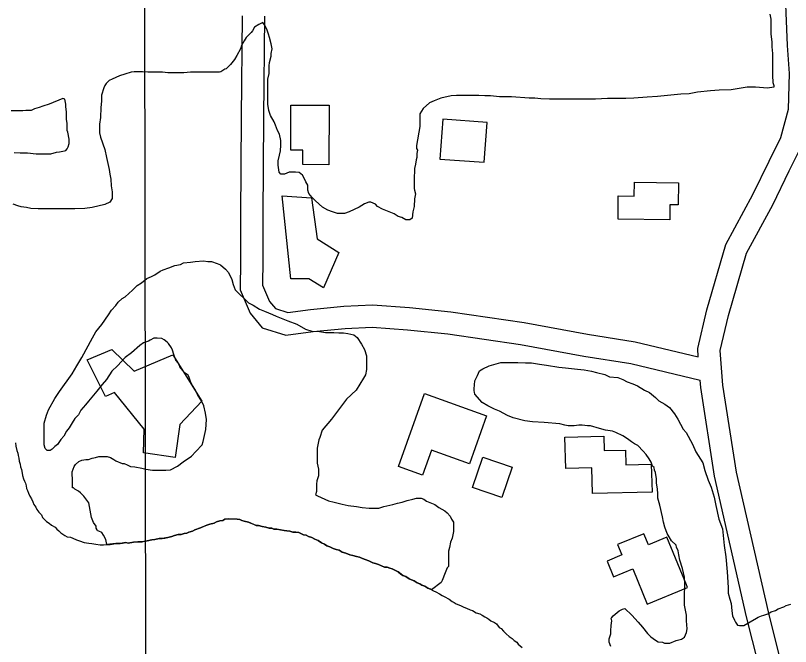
# Model space of a CAD drawing. Extents: x 3313447 to 3351316, y 703786 to 729172.
# Drawn here: x 3327919 to 3328960, y 712667 to 713515 of the extents above; entities that cross this region are included whole.
import ezdxf

# ---------------------------------------------------------------- set-up
doc = ezdxf.new("R2010")
doc.units = 0
for name, color, linetype in [('V-BLDG-OTLN', 7, 'Continuous'), ('V-GRID-MAJR', 7, 'Continuous'), ('V-ROAD-CNTR', 7, 'Continuous'), ('V-SITE-VEGE', 7, 'Continuous'), ('V-TOPO-SHOR', 7, 'Continuous')]:
    doc.layers.add(name, color=color, linetype=linetype)

msp = doc.modelspace()

# ---------------------------------------------------------------- linework, layer by layer
at = {"layer": 'V-BLDG-OTLN'}
for points in [[(3328340.4, 713394), (3328340.3, 713314.2), (3328305, 713314.3), (3328305, 713333.7), (3328289.1, 713333.7), (3328289.2, 713394.1)], [(3328552.9, 713370.8), (3328493.4, 713375.2), (3328489.4, 713321.8), (3328548.9, 713317.4)], [(3328750.7, 713290.7), (3328809.9, 713289.9), (3328809.5, 713260.2), (3328798.4, 713260.3), (3328798.1, 713239.9), (3328728.7, 713240.8), (3328729.1, 713272.3), (3328750.5, 713272)], [(3328316.9, 713269.6), (3328324.5, 713214.7), (3328353.6, 713196.1), (3328332.8, 713148.5), (3328313.5, 713161), (3328288.9, 713160.6), (3328277.5, 713272.3)], [(3328091.9, 712958.9), (3328052.3, 713008), (3328040.1, 713002.7), (3328015.5, 713051.9), (3328048.5, 713065.9), (3328078.7, 713036.6), (3328130.5, 713058.8), (3328169.3, 712996.5), (3328140.1, 712965.1), (3328133.9, 712920.6), (3328091.3, 712926.9)], [(3328468.8, 713006.6), (3328552, 712976.6), (3328529, 712912.4), (3328478.2, 712930.7), (3328466.2, 712897.1), (3328433.6, 712908.8)], [(3328657.4, 712948.2), (3328709.5, 712949.5), (3328709.9, 712929.9), (3328738.6, 712930.6), (3328739.1, 712910.9), (3328773.4, 712911.7), (3328774.4, 712874.1), (3328694.2, 712872.1), (3328693.4, 712906.9), (3328658.5, 712906)], [(3328586.5, 712907.9), (3328572.5, 712866.8), (3328533.1, 712880.2), (3328547, 712921.3)], [(3328820.8, 712749.5), (3328794.5, 712813.5), (3328769.6, 712803.3), (3328763.4, 712818.3), (3328727.9, 712803.7), (3328733.7, 712789.7), (3328714, 712781.6), (3328722.7, 712760.4), (3328748.5, 712771), (3328767.9, 712723.8), (3328822.2, 712746.1)]]:
    msp.add_lwpolyline(points, close=True, dxfattribs=at)
at = {"layer": 'V-GRID-MAJR'}
msp.add_line((3328098.9, 709181.3), (3328090.9, 715239.9), dxfattribs=at)
at = {"layer": 'V-ROAD-CNTR'}
for points in [[(3328836.6, 713056.1), (3328835.8, 713067), (3328848.1, 713119.2), (3328873.4, 713207), (3328909.8, 713274.2), (3328931.8, 713319.1), (3328947.5, 713350.5), (3328957.7, 713388.7), (3328959.3, 713436.7), (3328956.4, 713474.4), (3328951.3, 713595.4), (3328936.5, 713813.2), (3328931.6, 713937.6)], [(3328223.9, 713514.1), (3328222.4, 713377.9), (3328221.5, 713244.6), (3328221.4, 713185.9), (3328221, 713146.2), (3328234.5, 713114.8), (3328250.8, 713094.8), (3328282.3, 713085.1), (3328319.1, 713089.8), (3328362.2, 713094.1), (3328398.4, 713095.7), (3328445.9, 713092.4), (3328500.2, 713086.8), (3328597.5, 713072.4), (3328682.8, 713056.7), (3328746.1, 713046.8), (3328839, 713024.7)], [(3328253.9, 713513.8), (3328252.4, 713377.7), (3328251.5, 713244.5), (3328251.4, 713185.7), (3328251.1, 713152.2), (3328260.4, 713130.5), (3328268.3, 713120.8), (3328284.9, 713115.7), (3328315.7, 713119.6), (3328360.1, 713124.1), (3328398.8, 713125.7), (3328448.5, 713122.3), (3328503.9, 713116.6), (3328602.4, 713102), (3328687.8, 713086.3), (3328751.9, 713076.3), (3328836.6, 713056.1)], [(3328946.7, 712650.1), (3328930.7, 712713.5), (3328888, 712901.1), (3328869.6, 713018.1), (3328866.1, 713064.7), (3328877.1, 713111.6), (3328901.3, 713195.5), (3328936.5, 713260.4), (3328958.7, 713305.8), (3328975.7, 713339.8), (3328987.6, 713384.3), (3328989.4, 713437.4), (3328987.9, 713455.8)], [(3328917.6, 712642.8), (3328901.5, 712706.5), (3328858.5, 712895.4), (3328839.8, 713014.6), (3328839, 713024.7)]]:
    msp.add_lwpolyline(points, dxfattribs=at)
at = {"layer": 'V-SITE-VEGE'}
for points in [[(3328932.8, 713516.5), (3328934.1, 713509.9), (3328934.1, 713489.6), (3328935.5, 713479.1), (3328935.5, 713472.6), (3328936.1, 713463.4), (3328936.2, 713433.9), (3328936.8, 713424.7), (3328938.1, 713420.8), (3328938.1, 713418.2), (3328929.6, 713416.9), (3328913.2, 713418.2), (3328902.1, 713418.2), (3328880.5, 713414.9), (3328864.8, 713414.2), (3328853, 713413.5), (3328835.3, 713411.5), (3328824.1, 713409.6), (3328813, 713408.9), (3328781.6, 713405.6), (3328767.8, 713404.9), (3328750.1, 713403.6), (3328739, 713402.9), (3328714.7, 713402.9), (3328698.3, 713402.2), (3328636.8, 713402.2)], [(3328636.8, 713402.2), (3328625, 713402.8), (3328617.1, 713403.5), (3328609.2, 713403.5), (3328585.6, 713405.4), (3328569.3, 713405.4), (3328557.5, 713406.7), (3328549.6, 713406.7), (3328541.8, 713407.3), (3328511.6, 713407.3), (3328504.4, 713406.6), (3328490.6, 713403.4), (3328481.5, 713400.1), (3328475.6, 713397.4), (3328467.1, 713389.6), (3328464.5, 713386.3), (3328462.5, 713382.4), (3328462.5, 713365.3), (3328457.9, 713339.8), (3328458, 713335.8), (3328459.3, 713333.9), (3328458.6, 713329.3), (3328458.6, 713324), (3328457.3, 713320.8), (3328456.7, 713314.9), (3328455.4, 713309), (3328455.4, 713303.7), (3328454.7, 713299.1), (3328454.7, 713282.1), (3328455.4, 713280.1), (3328456.7, 713274.9), (3328455.4, 713268.3), (3328454.7, 713257.9), (3328452.8, 713250.7), (3328452.1, 713242.1), (3328448.9, 713240.2), (3328443.6, 713240.2), (3328438.4, 713243.4), (3328433.1, 713244.7), (3328427.9, 713248), (3328412.2, 713254.6), (3328405.6, 713257.8), (3328403, 713261.1), (3328396.4, 713263.7), (3328393.8, 713263.7), (3328387.9, 713261.7), (3328380.7, 713257.1), (3328367.6, 713250.6), (3328361.1, 713248.6), (3328351.9, 713248.6), (3328345.3, 713250.6), (3328338.8, 713253.2), (3328331.6, 713257.1), (3328322.4, 713265.6), (3328317.8, 713270.2), (3328313.2, 713275.4), (3328311.9, 713280), (3328311.9, 713286.6), (3328309.3, 713291.1), (3328306.6, 713297), (3328304.7, 713300.3), (3328300.1, 713303.6), (3328295.5, 713304.2), (3328287, 713304.2), (3328280.4, 713301.6), (3328275.8, 713301.6), (3328273.2, 713304.2), (3328271.9, 713313.4), (3328271.9, 713319.3), (3328273.8, 713327.1), (3328275.2, 713333), (3328275.8, 713340.3), (3328275.8, 713346.8), (3328273.8, 713355.3), (3328271.2, 713359.9), (3328268.6, 713367.1), (3328266.6, 713371.7), (3328262, 713380.2), (3328259.4, 713386.8), (3328258.1, 713395.3), (3328258, 713429.3), (3328260, 713436.6), (3328260, 713447), (3328260.6, 713451.6), (3328262.6, 713460.1), (3328262.6, 713463.4), (3328263.9, 713470), (3328262.6, 713476.5), (3328260.6, 713485), (3328259.3, 713489.6), (3328257.3, 713494.9), (3328254.7, 713500.8), (3328251.4, 713505.3), (3328246.2, 713502.7), (3328240.3, 713498.8), (3328237.7, 713494.2), (3328235.7, 713491.6), (3328229.1, 713485), (3328226.5, 713480.4), (3328222.6, 713474.5), (3328221.3, 713469.9)], [(3328221.3, 713469.9), (3328216.7, 713460.8), (3328213.5, 713455.5), (3328208.2, 713449), (3328202.3, 713443.1), (3328200.4, 713442.4), (3328195.1, 713439.1), (3328193.2, 713438.5), (3328154.5, 713438.4), (3328145.3, 713437.8), (3328123.7, 713437.7), (3328116.5, 713438.4), (3328096.8, 713438.4), (3328089.6, 713439), (3328078.5, 713439), (3328074.6, 713438.3), (3328066, 713435.7), (3328058.8, 713433.7), (3328049, 713429.1), (3328045.1, 713427.2), (3328041.2, 713423.2), (3328039.2, 713420.6), (3328037.9, 713417.3), (3328034.6, 713407.5), (3328034.6, 713399.6), (3328034, 713391.1), (3328033.3, 713377.4), (3328032, 713368.8), (3328032.1, 713357.1), (3328033.4, 713351.2), (3328039.3, 713334.8), (3328041.3, 713323.7), (3328045.2, 713307.9), (3328045.9, 713301.4), (3328047.2, 713294.8), (3328047.8, 713285.7), (3328049.2, 713277.8), (3328049.2, 713268.6), (3328045.9, 713264), (3328039.4, 713260.8), (3328022.3, 713256.8), (3328012.5, 713255.5), (3327998.7, 713254.8), (3327949.6, 713254.8), (3327939.8, 713255.4), (3327933.9, 713256.7), (3327926.7, 713257.4), (3327922.1, 713258.7), (3327916.2, 713261.3)], [(3327917.4, 713330.7), (3327925.3, 713330.1), (3327935.1, 713330.1), (3327946.9, 713328.8), (3327966.6, 713328.8), (3327974.4, 713330.8), (3327978.4, 713331.5), (3327984.9, 713332.8), (3327986.9, 713333.4), (3327988.8, 713335.4), (3327990.1, 713338), (3327991.4, 713342.6), (3327991.4, 713348.5), (3327989.5, 713357.7), (3327988.8, 713360.3), (3327988.8, 713369.5), (3327987.5, 713375.4), (3327987.5, 713385.2), (3327986.8, 713391.7), (3327986.8, 713395.7), (3327985.5, 713402.2), (3327982.9, 713402.9), (3327964.5, 713395.7), (3327956, 713393), (3327950.8, 713391.1), (3327944.9, 713389.1), (3327940.3, 713387.1), (3327933.1, 713387.1), (3327929.2, 713386.4), (3327913.4, 713386.4)], [(3328035.7, 713018.9), (3328028.5, 713009.7), (3328023.9, 713004.4), (3328017.4, 712996.6), (3328013.4, 712991.3), (3328006.9, 712984.1), (3328003.6, 712978.2), (3327999.1, 712973), (3327995.1, 712967.1), (3327991.2, 712960.5), (3327987.9, 712955.9), (3327984, 712949.4), (3327980.1, 712944.8), (3327975.5, 712938.2), (3327972.2, 712935.6), (3327968.3, 712931.7), (3327965.7, 712930.3), (3327961.7, 712930.3), (3327959.1, 712933), (3327957.8, 712937.5), (3327957.8, 712967), (3327961, 712977.5), (3327963.7, 712984.7), (3327972.2, 712999.8), (3327978.1, 713009.6), (3327995.1, 713033.2), (3328001.6, 713043.7), (3328008.1, 713054.9), (3328022.5, 713081.7), (3328027.1, 713089.6), (3328035, 713099.4), (3328044.1, 713112.6), (3328048.1, 713118.5), (3328053.9, 713125), (3328057.2, 713129.6), (3328062.5, 713134.2), (3328066.4, 713136.8), (3328076.2, 713145.4), (3328082.7, 713151.9), (3328088.6, 713155.2), (3328095.8, 713161.1), (3328101.7, 713163.7), (3328106.3, 713166.3), (3328113.5, 713170.9), (3328117.5, 713172.9), (3328125.3, 713175.5), (3328133.2, 713178.8), (3328141, 713180.1), (3328145, 713182.1), (3328154.1, 713183.4), (3328160.7, 713184.1), (3328171.8, 713184.8), (3328177.7, 713184.1), (3328182.3, 713184.1), (3328190.2, 713181.5), (3328194.8, 713179.5), (3328201.3, 713173.6), (3328205.3, 713169.1), (3328209.8, 713159.9), (3328211.8, 713153.3), (3328214.4, 713146.1), (3328232.2, 713128.5), (3328238.7, 713125.2), (3328247.2, 713120), (3328253.8, 713117.3), (3328264.3, 713112.8), (3328269.5, 713110.8), (3328285.2, 713104.3), (3328297, 713099.7), (3328308.8, 713093.2), (3328317.4, 713090.5), (3328327.8, 713089.9), (3328335.7, 713088.6), (3328346.9, 713088.6), (3328353.4, 713088), (3328360, 713088), (3328365.9, 713087.3), (3328373.7, 713085.4), (3328378.3, 713082.1), (3328384.2, 713072.9), (3328388.1, 713065.7), (3328390.8, 713057.2), (3328390.8, 713038.8), (3328389.5, 713031.6), (3328386.9, 713027.1), (3328377.1, 713011.3), (3328364, 712998.9), (3328348.9, 712979.2), (3328343.7, 712972), (3328331.3, 712957.6), (3328328, 712947.7), (3328326.7, 712944.4), (3328324.7, 712933.3), (3328324.7, 712913), (3328326.1, 712905.1), (3328326.1, 712896), (3328324.1, 712889.4), (3328323.5, 712884.8), (3328323.5, 712875), (3328322.2, 712870.4), (3328324.8, 712869.1)], [(3328129.2, 712814.5), (3328123.7, 712813.2), (3328116.1, 712811.9), (3328112, 712811.9), (3328106.5, 712810.6), (3328102.3, 712810), (3328096.1, 712808.7), (3328089.2, 712807.4), (3328083.7, 712807.5), (3328077.5, 712806.9), (3328070.6, 712805.6), (3328067.2, 712806.4), (3328059.6, 712805.1), (3328054.1, 712805.2), (3328041.8, 712804), (3328040.5, 712810.5), (3328037.2, 712816.4), (3328035.2, 712819.7), (3328031.3, 712821.6), (3328029.3, 712822.3), (3328028.7, 712823.6), (3328027.4, 712825.6), (3328027.4, 712828.2), (3328024.1, 712833.4), (3328021.5, 712840), (3328017.5, 712859.6), (3328010.9, 712868.8), (3328006.4, 712873.4), (3328003.7, 712875.3), (3327999.1, 712878), (3327997.2, 712879.9), (3327995.9, 712879.9), (3327995.9, 712893), (3327995.2, 712897), (3327995.2, 712901.5), (3327997.8, 712908.8), (3327999.8, 712911.4), (3328004.3, 712915.3), (3328008.3, 712917.3), (3328013.5, 712917.9), (3328017.4, 712917.9), (3328022, 712919.9), (3328026.6, 712920.6), (3328031.2, 712921.9), (3328038.4, 712921.9), (3328042.3, 712921.9), (3328046.9, 712920.6), (3328051.5, 712918), (3328054.1, 712916), (3328062.7, 712912.7), (3328065.3, 712912.7), (3328069.2, 712910.8), (3328073.8, 712908.8), (3328079.7, 712908.2), (3328088.9, 712906.2), (3328094.1, 712904.9), (3328103.3, 712903.6), (3328121, 712903.6), (3328127.5, 712904.3), (3328136.7, 712908.9), (3328144.6, 712914.8), (3328155.7, 712922.7), (3328161.6, 712928.6), (3328170.1, 712937.7), (3328171.4, 712942.3), (3328174.7, 712958.1), (3328176, 712971.8), (3328174.6, 712980.3), (3328172, 712990.2), (3328169.4, 712996.1), (3328163.5, 713005.2), (3328160.8, 713011.1), (3328156.3, 713019), (3328154.3, 713022.9), (3328152.3, 713028.1), (3328151, 713031.4), (3328147.1, 713034), (3328144.4, 713036.7), (3328140.5, 713041.2), (3328139.9, 713043.2), (3328137.9, 713047.8), (3328134.6, 713051.7), (3328132, 713058.9), (3328130, 713064.8), (3328128.7, 713068.1), (3328124.8, 713074), (3328122.8, 713075.9), (3328118.9, 713078.6), (3328115.6, 713080.5), (3328109.7, 713081.2), (3328105.1, 713081.2), (3328099.9, 713078.5), (3328097.9, 713077.2), (3328091.3, 713074.6), (3328086.1, 713071.3), (3328075, 713061.5), (3328066.5, 713054.9), (3328056, 713043.8), (3328048.8, 713036.6), (3328041.6, 713025.4), (3328035.7, 713018.9)], [(3328814, 712676.5), (3328817.9, 712679.2), (3328820.5, 712685.7), (3328821.8, 712690.3), (3328820.5, 712701.4), (3328820.5, 712708.6), (3328817.9, 712722.4), (3328817.8, 712733.5), (3328818.5, 712750.6), (3328817.8, 712759.7), (3328815.2, 712771.5), (3328811.9, 712782.7), (3328810.6, 712789.9), (3328809.3, 712795.1), (3328807.3, 712800.4), (3328806.6, 712803), (3328800.7, 712808.9), (3328797.5, 712814.1), (3328794.8, 712818.7), (3328791.5, 712827.2), (3328789.6, 712833.8), (3328788.3, 712841), (3328785, 712856.7), (3328782.3, 712865.9), (3328782.3, 712872.4), (3328781.7, 712878.3), (3328780.4, 712886.8), (3328780.4, 712892.1), (3328779, 712900.6), (3328777.7, 712903.8), (3328777.1, 712907.1), (3328775.1, 712909.1), (3328773.1, 712914.3), (3328770.5, 712918.9), (3328766.6, 712924.8), (3328762.6, 712929.4), (3328755.4, 712936.6), (3328750.8, 712939.2), (3328746.9, 712941.8), (3328741.6, 712945.7), (3328735.1, 712949.7), (3328725.9, 712954.2), (3328721.3, 712956.2), (3328712.1, 712957.5), (3328703.6, 712959.5), (3328691.8, 712963.4), (3328687.9, 712963.4), (3328680.7, 712964), (3328676.1, 712964), (3328669.6, 712963.4), (3328661.7, 712963.4), (3328657.1, 712964), (3328650.6, 712966), (3328629.6, 712967.9), (3328613.9, 712968.6), (3328603.4, 712969.9), (3328587.6, 712973.8), (3328580.4, 712977), (3328569.3, 712982.9), (3328562.7, 712985.5), (3328553.6, 712990.1), (3328546.3, 712994.7), (3328536.5, 713005.8), (3328535.9, 713008.5), (3328535.2, 713010.4), (3328535.2, 713013), (3328536.5, 713023.5), (3328539.8, 713030.7), (3328542.4, 713037.3), (3328547, 713039.9), (3328555.5, 713043.8), (3328571.2, 713048.5), (3328594.1, 713048.5), (3328604.6, 713047.8), (3328612.5, 713047.8), (3328623, 713045.9), (3328632.8, 713044.6), (3328649.2, 713042), (3328658.3, 713041.3), (3328674.1, 713039.4), (3328683.2, 713038.7), (3328693.1, 713036.8), (3328699.6, 713034.8), (3328710.8, 713032.2), (3328717.3, 713028.9), (3328728.5, 713028.3), (3328735, 713025.7), (3328740.9, 713022.4), (3328748.8, 713019.8), (3328754.7, 713017.2), (3328764.5, 713011.3), (3328771.1, 713008), (3328778.9, 713001.5), (3328783.5, 712996.9), (3328791.4, 712992.3), (3328797.9, 712987.7), (3328804.5, 712979.2), (3328809.1, 712972), (3328816.3, 712958.9), (3328820.3, 712954.3), (3328828.8, 712938.6)], [(3328828.8, 712938.6), (3328833.4, 712928.1), (3328842.6, 712913.7), (3328845.2, 712903.3), (3328849.8, 712890.2), (3328853.7, 712881), (3328857.7, 712867.2), (3328860.3, 712856.1), (3328864.3, 712837.8), (3328868.9, 712824.7), (3328871.5, 712802.4), (3328873.5, 712787.3), (3328875.5, 712767), (3328876.8, 712746), (3328876.8, 712738.2), (3328878.8, 712730.3), (3328880.8, 712724.4), (3328881.4, 712714.6), (3328882.7, 712708), (3328885.4, 712702.1), (3328886.7, 712699.5), (3328889.3, 712695.6), (3328891.9, 712694.9), (3328897.8, 712695), (3328914.8, 712704.8), (3328916.8, 712706.1), (3328921.4, 712708.1), (3328924.7, 712708.7), (3328929.9, 712710.7), (3328934.5, 712713.3), (3328940.4, 712715.3), (3328943.7, 712717.3), (3328951.5, 712719.9), (3328954.8, 712721.9), (3328960.7, 712723.8)], [(3328324.8, 712869.1), (3328339.9, 712862.6), (3328347.1, 712860.6), (3328358.2, 712858), (3328366.1, 712856), (3328377.2, 712854.7), (3328385.1, 712853.4), (3328394.2, 712852.8), (3328407.4, 712852.8), (3328413.9, 712854.8), (3328426.3, 712857.4), (3328432.2, 712859.4), (3328438.8, 712860.7), (3328445.3, 712862.7), (3328453.2, 712864.6)], [(3328453.2, 712864.6), (3328457.8, 712865.9), (3328464.3, 712865.9), (3328467.6, 712864.6), (3328471.6, 712862), (3328482.7, 712857.4), (3328487.9, 712853.5), (3328495.8, 712848.9), (3328499.1, 712846.3), (3328503, 712841.7), (3328505, 712837.8), (3328507.6, 712833.9), (3328507.6, 712821.4), (3328505.7, 712812.3), (3328503.7, 712807), (3328502.4, 712799.8), (3328501.1, 712794.6), (3328501.1, 712774.3), (3328499.2, 712772.3), (3328496.5, 712765.7), (3328492.6, 712755.2), (3328491.3, 712752.6), (3328478.2, 712742.8), (3328476.6, 712743.6), (3328473.1, 712745), (3328469.1, 712747.9), (3328464.9, 712749.3), (3328462.2, 712750.7), (3328458.8, 712752.1), (3328454.7, 712754.9), (3328447.9, 712757.8), (3328443.8, 712760.6), (3328439.7, 712762), (3328433.5, 712766.9), (3328425.3, 712771.2), (3328421.9, 712771.9), (3328418.5, 712773.3), (3328415, 712773.4), (3328406.8, 712776.9), (3328402.7, 712778.4), (3328399.3, 712779.1), (3328393.8, 712781.9), (3328389, 712783.4), (3328385.6, 712784.8), (3328381.5, 712786.9), (3328377.4, 712787.7), (3328372.6, 712789.1), (3328368.4, 712789.8), (3328363, 712792), (3328358.2, 712793.4), (3328354.1, 712796.2), (3328350, 712797), (3328345.8, 712798.4), (3328341.7, 712800.5), (3328337.6, 712802), (3328334.2, 712804.1), (3328330.1, 712806.2), (3328326, 712809), (3328321.2, 712811.1), (3328317.1, 712813.3), (3328313, 712814.7), (3328309.6, 712816.1), (3328306.2, 712816.9), (3328303.4, 712818.3), (3328300, 712819.7), (3328295.9, 712820.4), (3328291.8, 712820.5), (3328287.7, 712821.9), (3328283.5, 712822), (3328280.1, 712822.7), (3328270.5, 712824.2), (3328266.4, 712824.3), (3328263.6, 712825.7), (3328260.2, 712825.7), (3328255.4, 712827.2), (3328250.6, 712827.9), (3328245.8, 712829.4), (3328242.3, 712829.4), (3328232.1, 712833.7), (3328226.6, 712835.2), (3328223.1, 712835.9), (3328220.4, 712837.3), (3328217, 712838), (3328205.3, 712838.2), (3328200.5, 712837.6), (3328197.7, 712836.2), (3328193.5, 712835.6), (3328189.4, 712834.3), (3328185.9, 712832.3), (3328180.4, 712831), (3328176.3, 712829.7), (3328167.9, 712826.3), (3328160.3, 712823.7), (3328156.9, 712821.7), (3328152, 712820.3), (3328149.3, 712819), (3328145.8, 712818.4), (3328141.7, 712817), (3328137.5, 712817.1), (3328132.7, 712815.8), (3328129.2, 712814.5)], [(3328719, 712666.6), (3328717, 712672.5), (3328717, 712677.1), (3328719, 712683.6), (3328719, 712687.6), (3328719.6, 712694.8), (3328720.2, 712701.3), (3328719.6, 712704.6), (3328720.2, 712705.9), (3328722.2, 712707.9), (3328730.1, 712714.5), (3328734.7, 712717.1), (3328737.9, 712717.7), (3328747.1, 712708.6), (3328755.6, 712699.4), (3328761.5, 712692.9), (3328768.1, 712684.3), (3328772.7, 712679.8), (3328779.2, 712675.2), (3328782.5, 712673.2), (3328788.4, 712672.6), (3328791, 712671.3), (3328798.2, 712671.3), (3328806.8, 712674.6), (3328814, 712676.5)]]:
    msp.add_lwpolyline(points, dxfattribs=at)
at = {"layer": 'V-TOPO-SHOR'}
for points in [[(3327919, 712940.6), (3327919.6, 712935.7), (3327920.9, 712930.2), (3327922.2, 712926.7), (3327922.9, 712923.3), (3327923.5, 712919.8), (3327924.1, 712915.7), (3327925.4, 712911.6), (3327926.1, 712908.1), (3327927.4, 712904.6), (3327928, 712899.8), (3327928.7, 712896.4), (3327930, 712892.2), (3327931.3, 712888.8), (3327932.7, 712886), (3327933.3, 712882.5), (3327933.9, 712879.1), (3327935.3, 712876.3), (3327936.6, 712872.9), (3327938.6, 712868.7), (3327940.6, 712865.2), (3327942.6, 712861.1), (3327944, 712857.6), (3327946.7, 712854.1), (3327948, 712850.7), (3327950.7, 712847.2), (3327954.1, 712843.7), (3327955.4, 712840.2), (3327958.2, 712837.5), (3327960.9, 712834.7), (3327964.3, 712832.6), (3327967.7, 712829.8), (3327972.5, 712826.9), (3327974.5, 712824.2), (3327977.2, 712822.1), (3327979.9, 712819.3), (3327982.7, 712817.8), (3327985.4, 712815.7), (3327988.8, 712814.3), (3327992.9, 712813.6), (3327996.4, 712812.2), (3328001.1, 712810), (3328005.3, 712808.6), (3328011.4, 712806.4), (3328017.6, 712805.7), (3328021.7, 712804.9), (3328027.2, 712804.2), (3328032.7, 712803.4), (3328037.5, 712803.3), (3328041.7, 712804), (3328046.5, 712803.9), (3328054.1, 712805.2), (3328059.6, 712805.1), (3328063, 712805.7), (3328067.2, 712806.4), (3328070.6, 712805.6), (3328077.5, 712806.9), (3328083.7, 712807.5), (3328089.2, 712807.4), (3328092.7, 712808.1), (3328096.1, 712808.7), (3328102.3, 712810), (3328106.5, 712810.6), (3328112, 712811.9)], [(3328112, 712811.9), (3328116.1, 712811.9), (3328119.6, 712812.5), (3328123.7, 712813.2), (3328129.2, 712814.5), (3328132.7, 712815.8), (3328137.5, 712817.1), (3328141.7, 712817), (3328145.8, 712818.4), (3328149.3, 712819), (3328152, 712820.3), (3328156.9, 712821.7), (3328160.3, 712823.7), (3328167.9, 712826.3), (3328172.8, 712828.3), (3328176.3, 712829.7), (3328180.4, 712831), (3328185.9, 712832.3), (3328189.4, 712834.3), (3328193.5, 712835.6), (3328197.7, 712836.2), (3328200.5, 712837.6), (3328205.3, 712838.2), (3328208.7, 712838.2), (3328212.9, 712838.1), (3328217, 712838), (3328220.4, 712837.3), (3328223.1, 712835.9), (3328226.6, 712835.2), (3328232.1, 712833.7), (3328235.5, 712832.3), (3328238.9, 712830.9), (3328242.3, 712829.4), (3328245.8, 712829.4), (3328250.6, 712827.9), (3328255.4, 712827.2), (3328260.2, 712825.7), (3328263.6, 712825.7), (3328266.4, 712824.3), (3328270.5, 712824.2), (3328275.3, 712823.5), (3328280.1, 712822.7), (3328283.5, 712822), (3328287.7, 712821.9), (3328291.8, 712820.5), (3328295.9, 712820.4), (3328300, 712819.7), (3328303.4, 712818.3), (3328306.2, 712816.9), (3328309.6, 712816.1), (3328313, 712814.7), (3328317.1, 712813.3), (3328321.2, 712811.1), (3328326, 712809), (3328330.1, 712806.2), (3328334.2, 712804.1), (3328337.6, 712802), (3328341.7, 712800.5), (3328345.8, 712798.4), (3328350, 712797), (3328354.1, 712796.2), (3328358.2, 712793.4), (3328363, 712792), (3328368.4, 712789.8), (3328372.6, 712789.1), (3328377.4, 712787.7), (3328381.5, 712786.9), (3328385.6, 712784.8), (3328389, 712783.4), (3328393.8, 712781.9), (3328396.5, 712780.5), (3328399.3, 712779.1), (3328402.7, 712778.4), (3328406.8, 712776.9), (3328410.2, 712775.5), (3328415, 712773.4), (3328418.5, 712773.3), (3328421.9, 712771.9), (3328425.3, 712771.2), (3328428.1, 712769.8), (3328433.5, 712766.9), (3328436.9, 712764.1), (3328439.7, 712762), (3328443.8, 712760.6), (3328447.9, 712757.8), (3328451.3, 712756.4), (3328454.7, 712754.9), (3328458.8, 712752.1), (3328462.2, 712750.7), (3328464.9, 712749.3), (3328469.1, 712747.9), (3328473.1, 712745), (3328476.6, 712743.6), (3328480.7, 712741.5), (3328484.1, 712740.1), (3328488.9, 712737.3), (3328492.3, 712735.1), (3328495, 712733.7), (3328501.9, 712730.2), (3328505.9, 712727.4), (3328508.7, 712726)], [(3328508.7, 712726), (3328511.4, 712723.9), (3328516.9, 712721.7), (3328521.7, 712719.6), (3328525.1, 712718.2), (3328529.9, 712716), (3328533.3, 712715.3), (3328538.1, 712711.8), (3328542.9, 712710.4), (3328546.3, 712708.9), (3328549.7, 712706.8), (3328552.5, 712705.4), (3328555.2, 712703.3), (3328557.9, 712701.2), (3328562.7, 712699.1), (3328565.4, 712697), (3328568.8, 712692.1), (3328571.5, 712690.7), (3328574.9, 712687.2), (3328578.3, 712683.7), (3328582.4, 712680.2), (3328586.5, 712677.4), (3328589.2, 712674.6), (3328592.6, 712672.5), (3328594.6, 712669.7), (3328597.4, 712667.6), (3328600.1, 712665.5)]]:
    msp.add_lwpolyline(points, dxfattribs=at)

doc.saveas('drawing.dxf')
